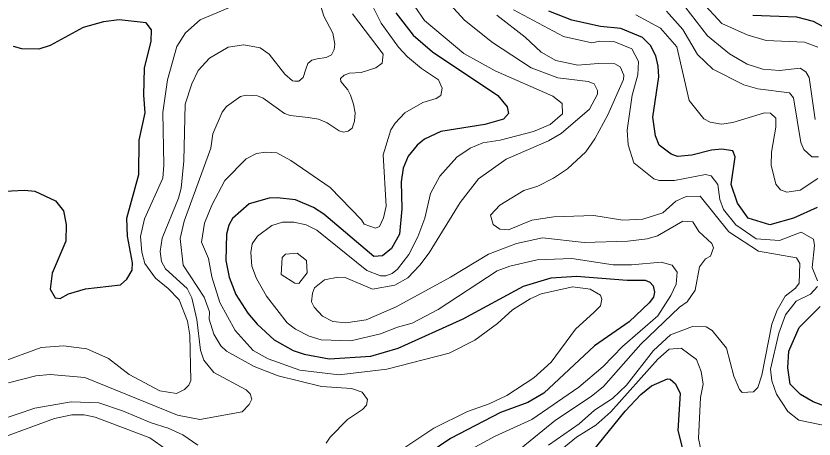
# Model space of a CAD drawing. Extents: x 673.3 to 698.5, y 6984.3 to 7012.3.
# Drawn here: x 689.47 to 690.864, y 7008.001 to 7008.741 of the extents above; entities that cross this region are included whole.
import ezdxf

# ---------------------------------------------------------------- set-up
doc = ezdxf.new("R2010")
doc.units = 0
doc.header["$LTSCALE"] = 0.032
doc.layers.add('1', color=7, linetype='Continuous', lineweight=25)
doc.layers.add('2', color=7, linetype='Continuous', lineweight=13)

msp = doc.modelspace()

# ---------------------------------------------------------------- linework, layer by layer
at = {"layer": '1'}
for points in [[(690.1335, 7008.746), (690.1641, 7008.7071), (690.1976, 7008.6779), (690.3121, 7008.6014), (690.3284, 7008.5818), (690.3307, 7008.5703), (690.3221, 7008.5601), (690.289, 7008.5509), (690.2122, 7008.5385), (690.184, 7008.5252), (690.1712, 7008.5149), (690.155, 7008.4955), (690.1466, 7008.4749), (690.1428, 7008.451)], [(690.7306, 7008.4136), (690.7196, 7008.4462), (690.7266, 7008.4944), (690.7223, 7008.5051), (690.7033, 7008.5077), (690.6854, 7008.5062), (690.6506, 7008.4971), (690.6256, 7008.4948), (690.6149, 7008.499), (690.594, 7008.5151), (690.5873, 7008.5312), (690.5826, 7008.564), (690.5931, 7008.6345), (690.5923, 7008.6527), (690.5881, 7008.6709), (690.5787, 7008.6891), (690.5646, 7008.7031), (690.5271, 7008.7186), (690.4913, 7008.7219), (690.4411, 7008.7333), (690.4011, 7008.7491)], [(690.7575, 7008.7422), (690.834, 7008.7389), (690.8626, 7008.7317), (690.878, 7008.7235)], [(689.4388, 7008.4337), (689.485, 7008.436), (689.5029, 7008.4343), (689.5391, 7008.4174), (689.5531, 7008.4001), (689.558, 7008.3765), (689.5573, 7008.3472), (689.5332, 7008.291), (689.5296, 7008.2635), (689.5384, 7008.2482), (689.5472, 7008.2472), (689.562, 7008.2552), (689.5915, 7008.2641), (689.6525, 7008.2708), (689.6639, 7008.2806), (689.6728, 7008.2964), (689.6736, 7008.3093), (689.6649, 7008.3557), (689.664, 7008.3875), (689.6844, 7008.4634), (689.685, 7008.5237), (689.6956, 7008.5712), (689.6932, 7008.6022), (689.6948, 7008.6491), (689.7062, 7008.6967), (689.7071, 7008.7165), (689.6975, 7008.7287), (689.6505, 7008.7341), (689.6231, 7008.7306), (689.5876, 7008.7204), (689.5299, 7008.6891), (689.5102, 7008.6827), (689.4803, 7008.6831), (689.4656, 7008.6874)], [(690.1428, 7008.451), (690.1443, 7008.4038), (690.1403, 7008.3596), (690.1262, 7008.3341), (690.1105, 7008.3216), (690.095, 7008.3205), (690.0078, 7008.3943), (689.9899, 7008.4058), (689.9584, 7008.4191), (689.9265, 7008.423), (689.9124, 7008.4221), (689.8775, 7008.4125), (689.8484, 7008.3868), (689.8417, 7008.3748), (689.8381, 7008.3592), (689.8366, 7008.3136), (689.8427, 7008.2842), (689.8543, 7008.2539), (689.8754, 7008.2214), (689.8914, 7008.2022), (689.9211, 7008.175), (689.9546, 7008.1563), (689.9738, 7008.1497), (690.017, 7008.1413), (690.0903, 7008.1461), (690.1378, 7008.16), (690.2516, 7008.2112), (690.3566, 7008.2686), (690.405, 7008.2829), (690.4492, 7008.2862), (690.5378, 7008.279), (690.5692, 7008.2789), (690.5776, 7008.2755), (690.5832, 7008.269), (690.5856, 7008.2582), (690.5837, 7008.2494), (690.5766, 7008.2396), (690.5414, 7008.206), (690.481, 7008.1644), (690.3925, 7008.0814), (690.3642, 7008.0655), (690.3168, 7008.0475), (690.2293, 7008.0025), (690.152, 7007.9501)], [(690.8697, 7008.4058), (690.8287, 7008.3874), (690.7869, 7008.3759), (690.7495, 7008.3872), (690.7306, 7008.4136)], [(690.8907, 7008.0562), (690.8629, 7008.0662), (690.8406, 7008.079), (690.8228, 7008.0973), (690.8189, 7008.1259), (690.8204, 7008.155), (690.8385, 7008.196), (690.8749, 7008.2332)], [(690.4675, 7007.9676), (690.5345, 7008.05), (690.5619, 7008.0791), (690.5803, 7008.0946), (690.6085, 7008.1063), (690.613, 7008.106), (690.6224, 7008.0981), (690.6305, 7008.0807), (690.6263, 7008.0161), (690.6361, 7007.9772)]]:
    msp.add_lwpolyline(points, dxfattribs=at)
at = {"layer": '2'}
for points in [[(690.8665, 7008.5597), (690.8561, 7008.633), (690.8498, 7008.6428), (690.8399, 7008.6494), (690.8043, 7008.6454), (690.7747, 7008.6478), (690.7473, 7008.6566), (690.7168, 7008.6744), (690.6785, 7008.706), (690.6189, 7008.7832)], [(689.9995, 7008.767), (690.008, 7008.7401), (690.0234, 7008.7103), (690.027, 7008.6912), (690.0262, 7008.6821), (690.0216, 7008.6728), (690.0122, 7008.6679), (689.9961, 7008.6657), (689.9868, 7008.6631), (689.9799, 7008.6574), (689.9765, 7008.6476), (689.9716, 7008.6332), (689.9645, 7008.6267), (689.9573, 7008.6267), (689.9531, 7008.6275), (689.94, 7008.6389), (689.9124, 7008.6737), (689.8968, 7008.6852), (689.8684, 7008.6902), (689.841, 7008.6861), (689.808, 7008.667), (689.7883, 7008.6454), (689.777, 7008.6221), (689.7657, 7008.5862), (689.7632, 7008.4876), (689.7584, 7008.4396), (689.7539, 7008.4221), (689.7255, 7008.3521), (689.7218, 7008.3289), (689.724, 7008.3116), (689.731, 7008.2988), (689.7689, 7008.2642), (689.777, 7008.2481), (689.786, 7008.21), (689.7922, 7008.1564), (689.7984, 7008.1394), (689.8158, 7008.1179), (689.8724, 7008.0875), (689.8794, 7008.0803), (689.8821, 7008.0713), (689.8776, 7008.0617), (689.8655, 7008.0492), (689.7912, 7008.0354), (689.7521, 7008.0432), (689.5902, 7008.1087), (689.5297, 7008.1143), (689.5046, 7008.112), (689.4569, 7008.0997)], [(690.2162, 7008.7746), (690.2539, 7008.733), (690.3027, 7008.694), (690.3701, 7008.6499), (690.4169, 7008.6326), (690.4695, 7008.6259), (690.4804, 7008.6221), (690.4863, 7008.6106), (690.4863, 7008.6037), (690.4723, 7008.5776), (690.4226, 7008.535), (690.4004, 7008.5225), (690.3262, 7008.4903), (690.2782, 7008.4558), (690.246, 7008.4147), (690.1921, 7008.327), (690.1757, 7008.3053), (690.1547, 7008.2833), (690.1322, 7008.2703), (690.0931, 7008.2635), (690.045, 7008.2837), (690.033, 7008.2845), (690.0091, 7008.2795), (689.9916, 7008.2653), (689.988, 7008.2565), (689.9864, 7008.2414), (689.9912, 7008.2319), (690.0054, 7008.2158), (690.0238, 7008.2065), (690.0466, 7008.2047), (690.0818, 7008.2095), (690.1344, 7008.2323), (690.2294, 7008.2842), (690.2957, 7008.3244), (690.3447, 7008.3432), (690.3901, 7008.3529), (690.4626, 7008.3449), (690.5391, 7008.3473), (690.573, 7008.3514), (690.5907, 7008.3567), (690.6353, 7008.3822), (690.6528, 7008.3809), (690.6633, 7008.3642), (690.686, 7008.3431), (690.689, 7008.3355), (690.6837, 7008.3208), (690.6746, 7008.3163), (690.664, 7008.3022), (690.6565, 7008.2616), (690.6429, 7008.2409), (690.6293, 7008.232), (690.5618, 7008.167), (690.4968, 7008.093), (690.4749, 7008.0755), (690.4125, 7008.0346), (690.3526, 7007.9856)], [(690.6676, 7008.7661), (690.7033, 7008.7274), (690.7473, 7008.7079), (690.7805, 7008.6976), (690.8479, 7008.695), (690.8708, 7008.686)], [(689.7283, 7008.48), (689.7267, 7008.5717), (689.7345, 7008.6289), (689.7513, 7008.6875), (689.766, 7008.7109), (689.792, 7008.7338), (689.865, 7008.7648)], [(690.092, 7008.7608), (690.1081, 7008.7279), (690.1386, 7008.6858), (690.1541, 7008.6691), (690.1783, 7008.6488), (690.2085, 7008.6291), (690.2148, 7008.6144), (690.2126, 7008.6018), (690.2041, 7008.5961), (690.1809, 7008.5895), (690.1495, 7008.5714), (690.1323, 7008.5535), (690.1247, 7008.5417), (690.1118, 7008.4982), (690.1166, 7008.4082), (690.1119, 7008.3878), (690.1054, 7008.373), (690.0981, 7008.3701), (690.0785, 7008.3767), (690.0736, 7008.3845), (690.0187, 7008.4411), (689.95, 7008.4883), (689.9258, 7008.5013), (689.906, 7008.5028), (689.8903, 7008.5004), (689.8722, 7008.4912), (689.8351, 7008.4531), (689.8122, 7008.4103), (689.7994, 7008.3784), (689.7942, 7008.3451), (689.8064, 7008.317), (689.812, 7008.2846), (689.8262, 7008.2401), (689.8529, 7008.191), (689.8844, 7008.1561), (689.9108, 7008.1415), (689.9662, 7008.1219), (690.0348, 7008.1135), (690.1177, 7008.1233), (690.2268, 7008.1514), (690.2717, 7008.174), (690.3112, 7008.2033), (690.3377, 7008.2269), (690.3686, 7008.2465), (690.3876, 7008.2549), (690.4429, 7008.2675), (690.4734, 7008.2634), (690.4911, 7008.253), (690.4935, 7008.246), (690.4916, 7008.2339), (690.4803, 7008.223), (690.4474, 7008.1933), (690.4051, 7008.1357), (690.3751, 7008.1082), (690.3279, 7008.0774), (690.2969, 7008.0628), (690.259, 7008.0495)], [(690.2435, 7007.9722), (690.3075, 7008.0062), (690.3711, 7008.0355), (690.4534, 7008.092), (690.4962, 7008.1282), (690.5296, 7008.1633), (690.5912, 7008.2169), (690.6144, 7008.2523), (690.6233, 7008.2718), (690.6255, 7008.2927), (690.6165, 7008.305), (690.5975, 7008.3106), (690.5456, 7008.3058), (690.5132, 7008.3057), (690.4411, 7008.3171), (690.3805, 7008.3147), (690.3327, 7008.3032), (690.3106, 7008.2951), (690.2076, 7008.228), (690.1623, 7008.2038), (690.1367, 7008.1971), (690.1069, 7008.1852), (690.0551, 7008.1731), (690.003, 7008.1746), (689.9821, 7008.1809), (689.9587, 7008.1933), (689.9437, 7008.2045), (689.9079, 7008.2511), (689.8901, 7008.2816), (689.8822, 7008.3036), (689.8806, 7008.3275), (689.8829, 7008.3422), (689.8923, 7008.3557), (689.9172, 7008.3746), (689.9359, 7008.3806), (689.9557, 7008.3806), (689.9772, 7008.3755), (689.9959, 7008.3662), (690.083, 7008.2956), (690.1067, 7008.2863), (690.1163, 7008.2863), (690.1274, 7008.2908), (690.1369, 7008.2984), (690.1562, 7008.3237), (690.1719, 7008.3544), (690.1843, 7008.3874), (690.1944, 7008.4305), (690.2105, 7008.4607), (690.2402, 7008.4936), (690.2636, 7008.5095), (690.2855, 7008.5189), (690.316, 7008.5238), (690.3741, 7008.5385), (690.4031, 7008.5508), (690.4247, 7008.5695), (690.4245, 7008.5875), (690.408, 7008.6007), (690.3072, 7008.6445), (690.2526, 7008.675), (690.1839, 7008.7328), (690.167, 7008.7572)], [(690.3395, 7008.7514), (690.4268, 7008.7046), (690.4763, 7008.6935), (690.49, 7008.6966), (690.5144, 7008.6957), (690.5461, 7008.683), (690.5579, 7008.6609), (690.5564, 7008.638), (690.5466, 7008.6022), (690.5378, 7008.541), (690.5395, 7008.5152), (690.5494, 7008.4839), (690.5844, 7008.4563), (690.594, 7008.4534), (690.6207, 7008.4532), (690.6747, 7008.4636)], [(690.0122, 7007.9941), (690.0189, 7008.0044), (690.0495, 7008.0358), (690.0757, 7008.0531), (690.0824, 7008.0607), (690.0842, 7008.0706), (690.0749, 7008.0835), (690.0564, 7008.0899), (690.0037, 7008.0933), (689.928, 7008.1116), (689.886, 7008.128), (689.8379, 7008.1552), (689.828, 7008.1645), (689.8157, 7008.1846), (689.8074, 7008.2108), (689.8079, 7008.2238), (689.7989, 7008.249), (689.7619, 7008.3053), (689.7568, 7008.3516), (689.7637, 7008.3823), (689.8104, 7008.5094), (689.8141, 7008.5348), (689.8305, 7008.5724), (689.8379, 7008.5823), (689.8626, 7008.5997), (689.8722, 7008.6021), (689.8919, 7008.6013), (689.902, 7008.5972), (689.9393, 7008.57), (689.949, 7008.5667), (689.9803, 7008.5632), (689.9988, 7008.56), (690.0136, 7008.5539), (690.0347, 7008.5397), (690.0421, 7008.5378), (690.0506, 7008.5393), (690.0573, 7008.5448), (690.0616, 7008.557), (690.0628, 7008.5714), (690.0599, 7008.5865), (690.0547, 7008.6022), (690.05, 7008.6116), (690.0376, 7008.626), (690.0371, 7008.6315), (690.0435, 7008.6372), (690.0529, 7008.6404), (690.073, 7008.6421), (690.0986, 7008.6502), (690.1098, 7008.658), (690.1117, 7008.6741), (690.0578, 7008.7444)], [(690.3103, 7008.7417), (690.3596, 7008.7037), (690.3878, 7008.6773), (690.4131, 7008.6625), (690.4519, 7008.6544), (690.4872, 7008.6576), (690.5164, 7008.6567), (690.5254, 7008.6517), (690.5319, 7008.6374), (690.5317, 7008.6293), (690.5042, 7008.5678), (690.4815, 7008.5261), (690.4658, 7008.5034), (690.4337, 7008.4737), (690.4092, 7008.457), (690.3816, 7008.4431), (690.3575, 7008.4359), (690.3156, 7008.4102), (690.2992, 7008.3928), (690.3037, 7008.3762), (690.3152, 7008.3678), (690.3303, 7008.3669), (690.3714, 7008.3839), (690.4095, 7008.3896), (690.4794, 7008.3921), (690.5301, 7008.384), (690.5652, 7008.3856), (690.6002, 7008.3966), (690.6227, 7008.4169), (690.6411, 7008.4254), (690.6656, 7008.4256), (690.7153, 7008.3635), (690.7676, 7008.3299), (690.8338, 7008.318), (690.8398, 7008.3079), (690.8382, 7008.2735), (690.8322, 7008.2648), (690.8142, 7008.2511), (690.8, 7008.2265), (690.7905, 7008.2021), (690.7731, 7008.1128), (690.7664, 7008.0916), (690.7587, 7008.0839), (690.7391, 7008.0825), (690.7339, 7008.088), (690.7241, 7008.111), (690.7114, 7008.1602), (690.6867, 7008.1909), (690.6758, 7008.1974), (690.6522, 7008.1982), (690.6136, 7008.1835)], [(690.8708, 7008.4564), (690.8401, 7008.4362), (690.8171, 7008.4328), (690.8059, 7008.4369), (690.7974, 7008.4469), (690.7894, 7008.4797), (690.7901, 7008.5025), (690.7974, 7008.5465), (690.7974, 7008.5621), (690.7886, 7008.5705), (690.7776, 7008.5711), (690.7224, 7008.5545), (690.7026, 7008.5518), (690.6832, 7008.5551), (690.6719, 7008.5609), (690.6462, 7008.5929), (690.6248, 7008.6869), (690.5963, 7008.7195), (690.5529, 7008.7424)], [(690.6067, 7008.749), (690.6354, 7008.7168), (690.6609, 7008.6732), (690.6877, 7008.6476), (690.7418, 7008.6203), (690.7661, 7008.6133), (690.8218, 7008.6061), (690.8284, 7008.5973), (690.8413, 7008.5198), (690.8465, 7008.507), (690.8606, 7008.4947), (690.8723, 7008.4947)], [(689.4404, 7008.1347), (689.514, 7008.1616), (689.5529, 7008.1641), (689.5938, 7008.1591), (689.6319, 7008.1424), (689.6677, 7008.114), (689.7215, 7008.0857), (689.7507, 7008.081), (689.7646, 7008.0882), (689.772, 7008.0956), (689.7754, 7008.1035), (689.7738, 7008.1826), (689.7699, 7008.2075), (689.755, 7008.2446), (689.7358, 7008.2647), (689.7139, 7008.2826), (689.6954, 7008.308), (689.6897, 7008.3279), (689.6875, 7008.3551), (689.6943, 7008.3862), (689.7265, 7008.4572), (689.7283, 7008.48)], [(690.6747, 7008.4636), (690.6844, 7008.461), (690.6964, 7008.4462), (690.6996, 7008.4198), (690.7065, 7008.4026), (690.7277, 7008.3756), (690.7633, 7008.3514), (690.8038, 7008.3485), (690.8418, 7008.3626), (690.8634, 7008.3509), (690.865, 7008.3397), (690.8611, 7008.301), (690.8707, 7008.2778)], [(690.8707, 7008.2682), (690.858, 7008.2547), (690.8331, 7008.242), (690.8146, 7008.2184), (690.8027, 7008.1863), (690.7886, 7008.1237), (690.7908, 7008.1031), (690.7989, 7008.08), (690.8186, 7008.0493), (690.8376, 7008.0346), (690.8917, 7008.0232)], [(690.6136, 7008.1835), (690.5841, 7008.1559), (690.5366, 7008.0958), (690.5121, 7008.0725), (690.4807, 7008.0516), (690.4541, 7008.0282), (690.4004, 7007.9908)], [(690.6678, 7007.9774), (690.6624, 7008.0021), (690.6663, 7008.0742), (690.6704, 7008.097), (690.6672, 7008.1192), (690.659, 7008.1404), (690.6324, 7008.1599), (690.6113, 7008.1583), (690.5917, 7008.1407), (690.5096, 7008.0489), (690.4829, 7008.0254), (690.4492, 7008.0046), (690.3949, 7007.9601)], [(689.4406, 7008.0344), (689.5032, 7008.0551), (689.5664, 7008.0664), (689.615, 7008.0647), (689.6561, 7008.0509), (689.7062, 7008.0297), (689.7358, 7008.0206), (689.7614, 7008.0087), (689.7875, 7007.9908)], [(690.259, 7008.0495), (690.2, 7008.0201), (690.0918, 7007.9479), (690.0715, 7007.93), (690.0504, 7007.9037), (689.9994, 7007.8042), (689.9816, 7007.7751), (689.9696, 7007.7606), (689.9477, 7007.7613), (689.893, 7007.8249), (689.8791, 7007.8362), (689.8396, 7007.8567), (689.8148, 7007.8746), (689.797, 7007.8963), (689.7716, 7007.9469), (689.7633, 7007.9572), (689.7337, 7007.9826), (689.7038, 7008.0036), (689.6083, 7008.0395), (689.5892, 7008.0435), (689.5676, 7008.0435), (689.5375, 7008.0375), (689.4401, 7008.0015)]]:
    msp.add_lwpolyline(points, dxfattribs=at)
msp.add_lwpolyline([(689.9777, 7008.3136), (689.9614, 7008.3262), (689.941, 7008.3245), (689.9353, 7008.3187), (689.9336, 7008.2887), (689.9574, 7008.2735), (689.9642, 7008.2732), (689.9789, 7008.2918)], close=True, dxfattribs=at)

doc.saveas('drawing.dxf')
